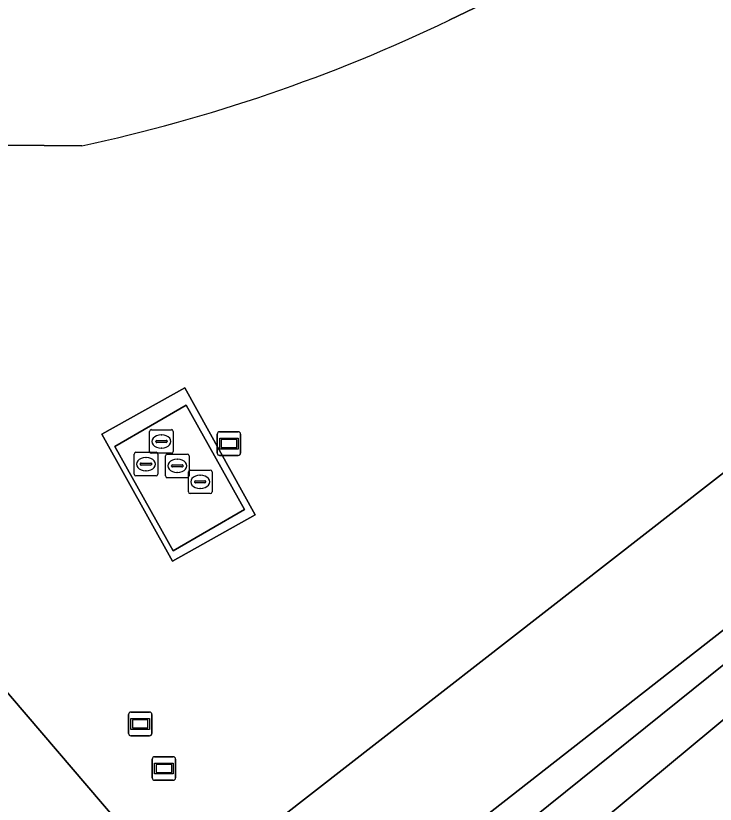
# Model space of a CAD drawing. Extents: x 157320 to 158835, y 386650 to 388491.
# Drawn here: x 158059.44 to 158089.08, y 386803.72 to 386837.13 of the extents above; entities that cross this region are included whole.
import ezdxf

# ---------------------------------------------------------------- set-up
doc = ezdxf.new("R2010")
doc.units = 0
for name, color, linetype in [('IMGEO_Groenvoorziening', 7, 'Continuous'), ('IMGEO_Hek', 7, 'Continuous'), ('IMGEO_Rijbaan_lokaal_open', 7, 'Continuous'), ('IMGEO_Rioolput', 7, 'Continuous'), ('IMGEO_Terreindeel_open', 7, 'Continuous'), ('IMGEO_Verklikker', 7, 'Continuous'), ('IMGEO_Waterloop', 7, 'Continuous')]:
    doc.layers.add(name, color=color, linetype=linetype)

msp = doc.modelspace()

# ---------------------------------------------------------------- linework, layer by layer
at = {"layer": 'IMGEO_Groenvoorziening'}
for points in [[(157729.893, 387202.367), (157727.726, 387198.458), (157891.647, 387000), (157995.693, 386874.031), (158000, 386868.817), (158041.543, 386818.521), (158065.296, 386791.335), (158066.112, 386792.017), (158062.308, 386796.6), (158066.438, 386799.845), (158047.34, 386822.188), (158036.085, 386835.355), (158029.144, 386842.485), (158000, 386877.851), (157899.339, 387000)], [(158077.808, 386836.941), (158116.643, 386855.618)], [(158116.643, 386855.618), (158077.808, 386836.941)], [(158036.085, 386835.355), (158047.34, 386822.188), (158066.438, 386799.845), (158090.263, 386818.404)], [(158050.199, 386831.099), (158057.432, 386831.666), (158062.238, 386831.614)], [(158062.238, 386831.614), (158057.432, 386831.666), (158050.199, 386831.099)], [(158096.081, 386816.309), (158075.213, 386799.996), (158075.95, 386798.791), (158093.555, 386812.949), (158096.523, 386815.087), (158101.712, 386818.287)], [(158098.076, 386814.48), (158077.04, 386797.01), (158075.95, 386798.791), (158075.213, 386799.996), (158069.795, 386795.76), (158068.258, 386794.575), (158079.658, 386780.854), (158080.432, 386780.998), (158108.032, 386761.349)]]:
    msp.add_lwpolyline(points, dxfattribs=at)
msp.add_lwpolyline([(158066.082, 386814.012), (158063.087, 386819.396), (158066.599, 386821.358), (158069.59, 386815.979)], close=True, dxfattribs=at)
msp.add_arc((158047.447, 386900.264), 70.225, 282.15889, 295.61606, dxfattribs=at)
msp.add_arc((158047.447, 386900.264), 70.225, 282.15889, 295.61606, dxfattribs=at)
at = {"layer": 'IMGEO_Hek'}
msp.add_lwpolyline([(158066.108, 386814.46), (158063.641, 386818.877), (158066.66, 386820.632), (158069.133, 386816.204), (158066.108, 386814.46)], dxfattribs=at)
at = {"layer": 'IMGEO_Rijbaan_lokaal_open'}
msp.add_lwpolyline([(158090.263, 386818.404), (158066.438, 386799.845), (158069.795, 386795.76), (158075.213, 386799.996), (158096.081, 386816.309)], dxfattribs=at)
at = {"layer": 'IMGEO_Rioolput'}
for p, q in [((158065.11, 386818.664), (158065.11, 386819.516)), ((158065.185, 386819.59), (158066.037, 386819.59)), ((158065.598, 386819.37), (158065.623, 386819.37)), ((158066.111, 386819.516), (158066.111, 386818.664)), ((158065.369, 386819.084), (158065.369, 386819.096)), ((158065.807, 386819.047), (158065.409, 386819.047)), ((158065.412, 386819.133), (158065.81, 386819.133)), ((158065.853, 386819.096), (158065.853, 386819.084)), ((158064.53, 386818.632), (158065.382, 386818.632)), ((158065.621, 386818.81), (158065.596, 386818.81)), ((158064.455, 386817.706), (158064.455, 386818.558)), ((158064.943, 386818.412), (158064.968, 386818.412)), ((158066.037, 386818.59), (158065.185, 386818.59)), ((158065.456, 386818.558), (158065.456, 386817.706)), ((158065.783, 386817.628), (158065.783, 386818.48)), ((158065.858, 386818.554), (158066.71, 386818.554)), ((158066.271, 386818.334), (158066.296, 386818.334)), ((158066.784, 386818.48), (158066.784, 386817.628)), ((158064.714, 386818.126), (158064.714, 386818.138)), ((158065.152, 386818.089), (158064.754, 386818.089)), ((158064.757, 386818.175), (158065.155, 386818.175)), ((158065.198, 386818.138), (158065.198, 386818.126)), ((158066.042, 386818.048), (158066.042, 386818.06)), ((158066.48, 386818.011), (158066.082, 386818.011)), ((158066.085, 386818.097), (158066.483, 386818.097)), ((158066.526, 386818.06), (158066.526, 386818.048)), ((158065.382, 386817.632), (158064.53, 386817.632)), ((158064.966, 386817.852), (158064.941, 386817.852)), ((158066.294, 386817.774), (158066.269, 386817.774)), ((158066.753, 386816.954), (158066.753, 386817.806)), ((158066.828, 386817.88), (158067.68, 386817.88)), ((158067.241, 386817.66), (158067.266, 386817.66)), ((158067.754, 386817.806), (158067.754, 386816.954)), ((158066.71, 386817.554), (158065.858, 386817.554)), ((158067.012, 386817.374), (158067.012, 386817.386)), ((158067.45, 386817.337), (158067.052, 386817.337)), ((158067.055, 386817.423), (158067.453, 386817.423)), ((158067.496, 386817.386), (158067.496, 386817.374)), ((158067.264, 386817.1), (158067.239, 386817.1)), ((158067.68, 386816.88), (158066.828, 386816.88))]:
    msp.add_line(p, q, dxfattribs=at)
for points in [[(158065.11, 386818.664), (158065.11, 386819.516)], [(158065.185, 386819.59), (158066.037, 386819.59)], [(158066.111, 386819.516), (158066.111, 386818.664)], [(158064.53, 386818.632), (158065.382, 386818.632)], [(158064.455, 386817.706), (158064.455, 386818.558)], [(158066.037, 386818.59), (158065.185, 386818.59)], [(158065.456, 386818.558), (158065.456, 386817.706)], [(158065.783, 386817.628), (158065.783, 386818.48)], [(158065.858, 386818.554), (158066.71, 386818.554)], [(158066.784, 386818.48), (158066.784, 386817.628)], [(158065.382, 386817.632), (158064.53, 386817.632)], [(158066.753, 386816.954), (158066.753, 386817.806)], [(158066.828, 386817.88), (158067.68, 386817.88)], [(158067.754, 386817.806), (158067.754, 386816.954)], [(158066.71, 386817.554), (158065.858, 386817.554)], [(158067.68, 386816.88), (158066.828, 386816.88)]]:
    msp.add_lwpolyline(points, dxfattribs=at)
for centre, radius, start, end in [((158065.187, 386819.514), 0.0765, 91.552, 178.448), ((158065.187, 386819.514), 0.0765, 91.552, 178.448), ((158066.035, 386819.514), 0.0765, 1.552, 88.448), ((158066.035, 386819.514), 0.0765, 1.552, 88.448), ((158065.409, 386819.093), 0.0403, 85.8775, 175.7526), ((158065.406, 386819.083), 0.0366, 178.938, 274.7102), ((158065.81, 386819.09), 0.043, 264.8664, 352.4533), ((158065.814, 386819.095), 0.0386, 1.7309, 96.639), ((158064.532, 386818.556), 0.0765, 91.552, 178.448), ((158064.532, 386818.556), 0.0765, 91.552, 178.448), ((158065.187, 386818.666), 0.0765, 181.552, 268.448), ((158065.187, 386818.666), 0.0765, 181.552, 268.448), ((158065.38, 386818.556), 0.0765, 1.552, 88.448), ((158065.38, 386818.556), 0.0765, 1.552, 88.448), ((158066.035, 386818.666), 0.0765, 271.552, 358.448), ((158066.035, 386818.666), 0.0765, 271.552, 358.448), ((158065.86, 386818.478), 0.0765, 91.552, 178.448), ((158065.86, 386818.478), 0.0765, 91.552, 178.448), ((158066.708, 386818.478), 0.0765, 1.552, 88.448), ((158066.708, 386818.478), 0.0765, 1.552, 88.448), ((158064.754, 386818.135), 0.0403, 85.8775, 175.7526), ((158064.751, 386818.125), 0.0366, 178.938, 274.7102), ((158065.155, 386818.132), 0.043, 264.8664, 352.4533), ((158065.159, 386818.137), 0.0386, 1.7309, 96.639), ((158066.082, 386818.057), 0.0403, 85.8775, 175.7526), ((158066.079, 386818.047), 0.0366, 178.938, 274.7102), ((158066.483, 386818.054), 0.043, 264.8664, 352.4533), ((158066.487, 386818.059), 0.0386, 1.7309, 96.639), ((158064.532, 386817.708), 0.0765, 181.552, 268.448), ((158064.532, 386817.708), 0.0765, 181.552, 268.448), ((158065.38, 386817.708), 0.0765, 271.552, 358.448), ((158065.38, 386817.708), 0.0765, 271.552, 358.448), ((158065.86, 386817.63), 0.0765, 181.552, 268.448), ((158065.86, 386817.63), 0.0765, 181.552, 268.448), ((158066.708, 386817.63), 0.0765, 271.552, 358.448), ((158066.708, 386817.63), 0.0765, 271.552, 358.448), ((158066.83, 386817.804), 0.0765, 91.552, 178.448), ((158066.83, 386817.804), 0.0765, 91.552, 178.448), ((158067.678, 386817.804), 0.0765, 1.552, 88.448), ((158067.678, 386817.804), 0.0765, 1.552, 88.448), ((158067.052, 386817.383), 0.0403, 85.8775, 175.7526), ((158067.049, 386817.373), 0.0366, 178.938, 274.7102), ((158067.453, 386817.38), 0.043, 264.8664, 352.4533), ((158067.457, 386817.385), 0.0386, 1.7309, 96.639), ((158066.83, 386816.956), 0.0765, 181.552, 268.448), ((158066.83, 386816.956), 0.0765, 181.552, 268.448), ((158067.678, 386816.956), 0.0765, 271.552, 358.448), ((158067.678, 386816.956), 0.0765, 271.552, 358.448)]:
    msp.add_arc(centre, radius, start, end, dxfattribs=at)
for centre, major_axis, ratio, start_param, end_param in [((158065.597, 386819.09), (-0.387, 0.002), 0.722429, 4.712389, 7.853982), ((158065.622, 386819.09), (-0.39, 0.002), 0.717154, 1.570796, 4.712389), ((158064.942, 386818.132), (-0.387, 0.002), 0.722429, 4.712389, 7.853982), ((158064.967, 386818.132), (-0.39, 0.002), 0.717154, 1.570796, 4.712389), ((158066.27, 386818.054), (-0.387, 0.002), 0.722429, 4.712389, 7.853982), ((158066.295, 386818.054), (-0.39, 0.002), 0.717154, 1.570796, 4.712389), ((158067.24, 386817.38), (-0.387, 0.002), 0.722429, 4.712389, 7.853982), ((158067.265, 386817.38), (-0.39, 0.002), 0.717154, 1.570796, 4.712389)]:
    msp.add_ellipse(centre, major_axis=major_axis, ratio=ratio, start_param=start_param, end_param=end_param, dxfattribs=at)
at = {"layer": 'IMGEO_Terreindeel_open'}
for points in [[(158069.59, 386815.979), (158066.599, 386821.358), (158063.087, 386819.396), (158066.082, 386814.012)], [(158069.133, 386816.204), (158066.66, 386820.632), (158063.641, 386818.877), (158066.108, 386814.46)], [(158066.108, 386814.46), (158063.641, 386818.877), (158066.66, 386820.632), (158069.133, 386816.204)]]:
    msp.add_lwpolyline(points, close=True, dxfattribs=at)
at = {"layer": 'IMGEO_Verklikker'}
for p, q in [((158067.978, 386818.6), (158067.978, 386819.4)), ((158067.978, 386819.4), (158067.978, 386818.6)), ((158068.078, 386819.5), (158068.868, 386819.5)), ((158068.868, 386819.5), (158068.078, 386819.5)), ((158068.968, 386819.4), (158068.968, 386818.6)), ((158068.968, 386818.6), (158068.968, 386819.4)), ((158068.868, 386818.5), (158068.078, 386818.5)), ((158068.078, 386818.5), (158068.868, 386818.5)), ((158064.317, 386807.622), (158065.107, 386807.622)), ((158065.107, 386807.622), (158064.317, 386807.622)), ((158064.217, 386806.722), (158064.217, 386807.522)), ((158064.217, 386807.522), (158064.217, 386806.722)), ((158065.207, 386807.522), (158065.207, 386806.722)), ((158065.207, 386806.722), (158065.207, 386807.522)), ((158065.107, 386806.622), (158064.317, 386806.622)), ((158064.317, 386806.622), (158065.107, 386806.622)), ((158065.222, 386804.832), (158065.222, 386805.632)), ((158065.222, 386805.632), (158065.222, 386804.832)), ((158065.322, 386805.732), (158066.112, 386805.732)), ((158066.112, 386805.732), (158065.322, 386805.732)), ((158066.212, 386805.632), (158066.212, 386804.832)), ((158066.212, 386804.832), (158066.212, 386805.632)), ((158066.112, 386804.732), (158065.322, 386804.732)), ((158065.322, 386804.732), (158066.112, 386804.732))]:
    msp.add_line(p, q, dxfattribs=at)
for points in [[(158068.079, 386819.232), (158068.867, 386819.232), (158068.867, 386818.768), (158068.079, 386818.768), (158068.079, 386819.232)], [(158068.144, 386819.167), (158068.144, 386818.833), (158068.802, 386818.833), (158068.802, 386819.167), (158068.144, 386819.167)], [(158064.318, 386807.354), (158065.106, 386807.354), (158065.106, 386806.89), (158064.318, 386806.89), (158064.318, 386807.354)], [(158064.383, 386807.289), (158064.383, 386806.955), (158065.041, 386806.955), (158065.041, 386807.289), (158064.383, 386807.289)], [(158065.323, 386805.464), (158066.111, 386805.464), (158066.111, 386805), (158065.323, 386805), (158065.323, 386805.464)], [(158065.388, 386805.399), (158065.388, 386805.065), (158066.046, 386805.065), (158066.046, 386805.399), (158065.388, 386805.399)]]:
    msp.add_lwpolyline(points, dxfattribs=at)
for centre, start, end in [((158068.078, 386819.4), 90, 180), ((158068.078, 386819.4), 90, 180), ((158068.868, 386819.4), 0, 90), ((158068.868, 386819.4), 360, 90), ((158068.078, 386818.6), 180, 270), ((158068.078, 386818.6), 180, 270), ((158068.868, 386818.6), 270, 0), ((158068.868, 386818.6), 270, 0), ((158064.317, 386807.522), 90, 180), ((158064.317, 386807.522), 90, 180), ((158065.107, 386807.522), 0, 90), ((158065.107, 386807.522), 360, 90), ((158064.317, 386806.722), 180, 270), ((158064.317, 386806.722), 180, 270), ((158065.107, 386806.722), 270, 0), ((158065.107, 386806.722), 270, 0), ((158065.322, 386805.632), 90, 180), ((158065.322, 386805.632), 90, 180), ((158066.112, 386805.632), 0, 90), ((158066.112, 386805.632), 360, 90), ((158065.322, 386804.832), 180, 270), ((158065.322, 386804.832), 180, 270), ((158066.112, 386804.832), 270, 0), ((158066.112, 386804.832), 270, 0)]:
    msp.add_arc(centre, 0.1, start, end, dxfattribs=at)
at = {"layer": 'IMGEO_Waterloop'}
msp.add_lwpolyline([(158093.555, 386812.949), (158075.95, 386798.791), (158077.04, 386797.01), (158098.076, 386814.48)], dxfattribs=at)

doc.saveas('drawing.dxf')
